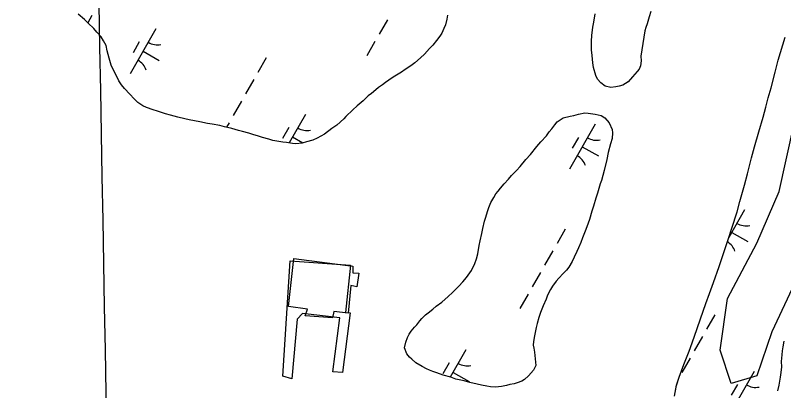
# Model space of a CAD drawing. Extents: x 3930721 to 3950824, y 220441 to 242861.
# Drawn here: x 3940797 to 3941538, y 223159 to 223521 of the extents above; entities that cross this region are included whole.
import ezdxf

# ---------------------------------------------------------------- set-up
doc = ezdxf.new("R2010")
doc.units = 0
for name, color, linetype in [('V-BLDG-OTLN', 7, 'Continuous'), ('V-CHAN-DOCK', 7, 'Continuous'), ('V-GRID-MAJR', 7, 'Continuous'), ('V-SITE-VEGE', 7, 'Continuous'), ('V-TOPO-SHOR', 7, 'Continuous'), ('V-WETL-SWMP', 7, 'Continuous')]:
    doc.layers.add(name, color=color, linetype=linetype)

msp = doc.modelspace()

# ---------------------------------------------------------------- linework, layer by layer
at = {"layer": 'V-BLDG-OTLN'}
msp.add_lwpolyline([(3941060.33, 223239.94), (3941065.52, 223286.16), (3941122.24, 223278.94), (3941122.27, 223272.35), (3941128.25, 223272.19), (3941126.2, 223259.03), (3941120.41, 223260.35), (3941117.73, 223233.58), (3941103.93, 223235.01), (3941102.8, 223228.99), (3941076.38, 223230.85), (3941078.66, 223237.23)], close=True, dxfattribs=at)
at = {"layer": 'V-CHAN-DOCK'}
msp.add_lwpolyline([(3941063.59, 223170.18), (3941054.91, 223172.64), (3941061.84, 223283.9), (3941120.08, 223279.78), (3941115.3, 223234.06), (3941119.74, 223233.7), (3941112.33, 223176.22), (3941103.08, 223176.75), (3941109.93, 223229.02), (3941073.67, 223233.27), (3941068.49, 223227.84), (3941063.59, 223170.18)], dxfattribs=at)
at = {"layer": 'V-GRID-MAJR'}
msp.add_spline([(3940914.45, 221486.32), (3940866.25, 224158.18), (3940756.95, 230218.14), (3940647.64, 236278.08), (3940604.74, 238656.84)], degree=3, dxfattribs=at)
at = {"layer": 'V-SITE-VEGE'}
msp.add_lwpolyline([(3941558.66, 223283.28), (3941526.62, 223215.62), (3941512.38, 223172.88), (3941487.47, 223165.76), (3941476.79, 223197.81), (3941483.91, 223247.67), (3941512.38, 223301.09), (3941533.74, 223350.94), (3941547.98, 223415.05)], dxfattribs=at)
at = {"layer": 'V-TOPO-SHOR'}
for points in [[(3940891.05, 223468.61), (3940889, 223472.85), (3940887.15, 223479.52), (3940885.29, 223486.79), (3940884.25, 223491.84), (3940881.6, 223496.48), (3940879.35, 223500.31), (3940875.28, 223504.74), (3940872.43, 223508.17), (3940866.94, 223513.4), (3940863.28, 223516.82), (3940857.39, 223522.25)], [(3941400.41, 223481.62), (3941400.64, 223477.17), (3941399.85, 223472.11), (3941398.66, 223469.07), (3941396.65, 223466.63), (3941392.42, 223461.75), (3941388, 223456.87), (3941382.96, 223453.61), (3941379.32, 223452.58), (3941376.29, 223451.96), (3941371.44, 223451.32), (3941365.97, 223452.71), (3941361.7, 223455.72), (3941358.65, 223459.35), (3941357.01, 223462.78), (3941354.75, 223470.66), (3941354.12, 223475.1), (3941353.27, 223482.38), (3941352.63, 223487.84), (3941352.59, 223496.14), (3941352.97, 223501.4), (3941353.93, 223509.5), (3941354.92, 223514.36), (3941356.09, 223522.46)], [(3941410.1, 223524.56), (3941408.5, 223519.7), (3941406.32, 223512.81), (3941405.12, 223509.16), (3941404.33, 223506.12), (3941400.41, 223481.62)], [(3941213.67, 223521.1), (3941213.08, 223517.25), (3941211.69, 223511.98), (3941210.3, 223508.33), (3941208.09, 223503.67), (3941206.29, 223501.03), (3941203.07, 223496.76), (3941199.46, 223492.09), (3941196.44, 223488.84), (3941191.41, 223483.55), (3941187.78, 223480.09), (3941182.15, 223475.01), (3941178.32, 223472.35), (3941172.88, 223468.68), (3941169.45, 223466.24), (3941166.22, 223464.2), (3941161.38, 223461.34), (3941156.95, 223458.49), (3941153.92, 223456.04), (3941151.1, 223454), (3941147.07, 223451.35), (3941144.45, 223449.11), (3941140.22, 223445.65), (3941137, 223443.21), (3941132.17, 223438.53), (3941126.53, 223433.64), (3941122.3, 223429.77), (3941115.66, 223423.27), (3941113.65, 223421.03), (3941106.8, 223415.13), (3941102.16, 223411.66), (3941095.11, 223406.16), (3941087.85, 223402.28), (3941083.61, 223400.64), (3941077.55, 223398.79), (3941073.31, 223397.75), (3941067.24, 223397.11), (3941064, 223397.3), (3941058.33, 223398.28), (3941054.69, 223398.67), (3941049.02, 223399.65), (3941045.17, 223400.24), (3941041.32, 223401.63), (3941035.24, 223403.22), (3941031.39, 223404.21), (3941025.72, 223406), (3941021.87, 223407.19), (3941015.99, 223408.98), (3941012.14, 223409.97), (3941005.46, 223411.76), (3940998.37, 223413.54), (3940993.91, 223414.53), (3940986.62, 223415.91), (3940982.16, 223416.69), (3940974.67, 223418.27), (3940969.61, 223419.26), (3940964.54, 223420.24), (3940960.09, 223421.03), (3940953.4, 223422.61), (3940946.51, 223424.6), (3940941.45, 223425.99), (3940933.95, 223428.38), (3940929.49, 223429.77), (3940923.21, 223432.16), (3940919.76, 223433.76), (3940914.69, 223436.98), (3940911.43, 223440.4), (3940906.96, 223444.82), (3940902.07, 223450.26), (3940899.22, 223453.89), (3940896.57, 223457.92), (3940894.52, 223461.95), (3940891.05, 223468.61)], [(3941432.88, 223153.54), (3941434.85, 223163.87), (3941437.24, 223171.77), (3941441.83, 223183.93), (3941446.82, 223196.7), (3941450.01, 223205.01), (3941454.79, 223218.8), (3941457.78, 223227.92), (3941462.96, 223242.71), (3941466.75, 223252.65), (3941470.34, 223262.99), (3941475.92, 223278.59), (3941479.51, 223289.13), (3941484.69, 223304.74), (3941488.07, 223315.48), (3941493.25, 223331.49), (3941495.82, 223341.42), (3941500.39, 223357.22), (3941503.37, 223367.96), (3941507.13, 223383.56), (3941510.11, 223394.09), (3941514.29, 223408.48), (3941518.25, 223422.86), (3941521.04, 223432.39), (3941523.21, 223441.51), (3941526, 223451.03), (3941529.96, 223466.22), (3941532.94, 223477.57), (3941539.7, 223500.06)], [(3941299.01, 223182.87), (3941296.6, 223178.61), (3941291.98, 223173.12), (3941287.95, 223169.66), (3941285.33, 223168.03), (3941281.09, 223166.39), (3941278.06, 223165.36), (3941273.82, 223164.53), (3941270.79, 223163.71), (3941265.94, 223162.87), (3941260.07, 223162.23), (3941255.22, 223162.41), (3941251.77, 223163.2), (3941246.51, 223163.98), (3941242.46, 223164.97), (3941235.17, 223166.76), (3941229.7, 223168.14), (3941221.79, 223169.92), (3941216.93, 223171.72), (3941209.63, 223173.7), (3941203.35, 223175.89), (3941199.7, 223177.29), (3941196.46, 223178.49), (3941193.42, 223179.89), (3941189.16, 223181.89), (3941183.27, 223185.7), (3941179.41, 223189.12), (3941176.97, 223191.13), (3941174.33, 223194.15), (3941172.07, 223200.01), (3941173.45, 223205.68), (3941175.05, 223210.14), (3941176.65, 223213.18), (3941178.66, 223216.02), (3941181.88, 223219.89), (3941184.09, 223222.32), (3941186.9, 223225.98), (3941188.91, 223228.42), (3941192.33, 223231.88), (3941194.95, 223233.91), (3941199.59, 223237.38), (3941202.81, 223240.23), (3941208.25, 223244.3), (3941214.29, 223249.59), (3941218.52, 223253.46), (3941224.76, 223259.56), (3941228.58, 223263.63), (3941232.2, 223267.9), (3941236.82, 223274.6), (3941240.02, 223281.49), (3941241.82, 223285.95), (3941243.01, 223290.82), (3941244.38, 223298.71), (3941245.37, 223303.37), (3941246.75, 223310.46), (3941247.73, 223315.32), (3941249.52, 223322.21), (3941250.71, 223326.26), (3941252.3, 223331.73), (3941253.49, 223335.38), (3941255.69, 223340.45), (3941258.5, 223345.32), (3941260.5, 223348.57), (3941262.51, 223351.21), (3941264.72, 223354.05), (3941268.34, 223358.32), (3941272.57, 223362.79), (3941275.38, 223366.25), (3941280.21, 223371.13), (3941283.83, 223374.99), (3941289.46, 223381.9), (3941293.68, 223386.78), (3941299.92, 223394.3), (3941303.94, 223398.77), (3941309.17, 223404.66), (3941311.98, 223408.52), (3941314.39, 223411.57), (3941317.21, 223415.23), (3941319.62, 223418.07), (3941325.46, 223421.95), (3941332.13, 223423.6), (3941335.57, 223424.43), (3941340.01, 223425.67), (3941346.28, 223426.91), (3941349.52, 223426.73), (3941356.4, 223425.75), (3941362.07, 223424.16), (3941365.52, 223421.96), (3941369.6, 223417.12), (3941372.66, 223410.66), (3941373.08, 223407.63), (3941372.51, 223401.96), (3941371.12, 223397.1), (3941368.94, 223388.59), (3941367.56, 223381.91), (3941364.98, 223371.37), (3941362.4, 223361.45), (3941361.21, 223358.4), (3941358.62, 223349.49), (3941356.83, 223344.42), (3941354.64, 223336.93)], [(3941354.64, 223336.93), (3941353.05, 223332.06), (3941350.67, 223323.96), (3941348.27, 223316.86), (3941346.68, 223312.61), (3941344.08, 223306.12), (3941342.49, 223301.86), (3941340.29, 223296.59), (3941338.69, 223292.94), (3941336.09, 223287.46), (3941334.09, 223283.41), (3941330.88, 223277.93), (3941328.47, 223274.88), (3941325.45, 223271.83), (3941321.22, 223267.36), (3941318.61, 223264.31), (3941315.2, 223259.43), (3941312.99, 223256.39), (3941310.39, 223250.91), (3941308.99, 223247.06), (3941306.19, 223240.57), (3941303.39, 223234.08), (3941302, 223229.42), (3941300.21, 223223.55), (3941299.42, 223219.7), (3941298.44, 223214.83), (3941297.85, 223211.59), (3941296.66, 223206.13), (3941296.27, 223202.69), (3941297.1, 223199.65), (3941297.73, 223196.02), (3941299.01, 223182.87)]]:
    msp.add_lwpolyline(points, dxfattribs=at)
at = {"layer": 'V-WETL-SWMP'}
for p, q in [((3940870.49, 223520.84), (3940866.47, 223513.83)), ((3941155.65, 223516.56), (3941147.7, 223502.67)), ((3940932.32, 223508), (3940907.47, 223464.61)), ((3940916.18, 223495.34), (3940910.21, 223484.93)), ((3941143.73, 223495.73), (3941135.78, 223481.85)), ((3940919.89, 223486.3), (3940935.51, 223477.36)), ((3941038.69, 223479.83), (3941030.73, 223465.95)), ((3941026.76, 223459), (3941018.81, 223445.12)), ((3941014.83, 223438.18), (3941006.88, 223424.29)), ((3941076.66, 223425.33), (3941060.91, 223397.83)), ((3941002.9, 223417.35), (3941000.42, 223413.02)), ((3941060.52, 223412.68), (3941054.56, 223402.26)), ((3941356.19, 223415.88), (3941331.34, 223372.49)), ((3941064.23, 223403.64), (3941074.15, 223397.96)), ((3941340.05, 223403.22), (3941334.09, 223392.81)), ((3941343.77, 223394.18), (3941359.39, 223385.24)), ((3941500.53, 223333.21), (3941485.25, 223306.53)), ((3941327.37, 223314.5), (3941319.42, 223300.61)), ((3941488.11, 223311.52), (3941503.73, 223302.57)), ((3941315.44, 223293.67), (3941307.49, 223279.79)), ((3941303.51, 223272.85), (3941295.56, 223258.96)), ((3941291.59, 223252.02), (3941283.63, 223238.14)), ((3941471.71, 223231.83), (3941463.76, 223217.95)), ((3941459.78, 223211.01), (3941451.83, 223197.12)), ((3941231.47, 223198.11), (3941216.43, 223171.85)), ((3941447.85, 223190.18), (3941439.9, 223176.3)), ((3941215.33, 223185.45), (3941209.37, 223175.04)), ((3941219.05, 223176.41), (3941234.67, 223167.47)), ((3941509.68, 223177.33), (3941484.83, 223133.94)), ((3941493.54, 223164.68), (3941487.58, 223154.27))]:
    msp.add_line(p, q, dxfattribs=at)
for points in [[(3941213.67, 223521.1), (3941213.08, 223517.25), (3941211.69, 223511.98), (3941210.3, 223508.33), (3941208.1, 223503.67), (3941206.29, 223501.03), (3941203.07, 223496.76), (3941199.46, 223492.09), (3941196.44, 223488.84), (3941191.41, 223483.55), (3941187.79, 223480.09), (3941182.15, 223475.01), (3941178.32, 223472.36), (3941172.87, 223468.68), (3941169.45, 223466.24), (3941166.22, 223464.2), (3941161.38, 223461.34), (3941156.95, 223458.49), (3941153.92, 223456.04), (3941151.1, 223454), (3941147.07, 223451.35), (3941144.45, 223449.11), (3941140.22, 223445.65), (3941137, 223443.21), (3941132.17, 223438.53), (3941126.53, 223433.64), (3941122.3, 223429.77), (3941115.66, 223423.27), (3941113.65, 223421.03), (3941106.8, 223415.13), (3941102.16, 223411.66), (3941095.11, 223406.16), (3941087.85, 223402.28), (3941083.61, 223400.64), (3941077.55, 223398.79), (3941073.31, 223397.75), (3941067.24, 223397.11), (3941064, 223397.3), (3941058.33, 223398.28), (3941054.69, 223398.67), (3941049.02, 223399.65), (3941045.17, 223400.24), (3941041.32, 223401.63), (3941035.24, 223403.22), (3941031.39, 223404.21), (3941025.72, 223406), (3941021.87, 223407.19), (3941015.99, 223408.98), (3941012.14, 223409.97), (3941005.46, 223411.76), (3940998.37, 223413.54), (3940993.91, 223414.53), (3940986.62, 223415.91), (3940982.16, 223416.69), (3940974.67, 223418.27), (3940969.61, 223419.26), (3940964.54, 223420.24), (3940960.09, 223421.03), (3940953.4, 223422.61), (3940946.51, 223424.6), (3940941.45, 223425.99), (3940933.95, 223428.38), (3940929.49, 223429.77), (3940923.21, 223432.16), (3940919.76, 223433.76), (3940914.69, 223436.97), (3940911.43, 223440.4), (3940906.96, 223444.82), (3940902.07, 223450.26), (3940899.22, 223453.89), (3940896.57, 223457.92), (3940894.52, 223461.95), (3940891.05, 223468.61), (3940889, 223472.85), (3940887.15, 223479.52), (3940885.29, 223486.79), (3940884.25, 223491.84), (3940881.6, 223496.48), (3940879.35, 223500.31), (3940875.28, 223504.74), (3940872.43, 223508.17), (3940866.94, 223513.4), (3940863.28, 223516.82), (3940857.38, 223522.25)], [(3941410.1, 223524.56), (3941408.5, 223519.7), (3941406.32, 223512.81), (3941405.12, 223509.16), (3941404.33, 223506.12), (3941400.41, 223481.62), (3941400.64, 223477.17), (3941399.85, 223472.11), (3941398.66, 223469.07), (3941396.65, 223466.63), (3941392.42, 223461.75), (3941388, 223456.87), (3941382.96, 223453.61), (3941379.32, 223452.58), (3941376.29, 223451.96), (3941371.44, 223451.32), (3941365.97, 223452.71), (3941361.7, 223455.72), (3941358.65, 223459.35), (3941357.01, 223462.78), (3941354.75, 223470.66), (3941354.12, 223475.11), (3941353.27, 223482.38), (3941352.63, 223487.84), (3941352.59, 223496.14), (3941352.96, 223501.4), (3941353.93, 223509.5), (3941354.92, 223514.36), (3941356.09, 223522.46)], [(3941507.13, 223383.56), (3941510.11, 223394.09), (3941514.28, 223408.48), (3941518.25, 223422.86), (3941521.04, 223432.39), (3941523.21, 223441.5), (3941526, 223451.03), (3941529.96, 223466.22), (3941532.94, 223477.57), (3941539.7, 223500.06)], [(3941283.83, 223374.99), (3941289.46, 223381.9), (3941293.69, 223386.78), (3941299.92, 223394.3), (3941303.94, 223398.77), (3941309.17, 223404.66), (3941311.98, 223408.52), (3941314.39, 223411.57), (3941317.21, 223415.23), (3941319.62, 223418.07), (3941325.46, 223421.95), (3941332.13, 223423.6), (3941335.57, 223424.43), (3941340.01, 223425.67), (3941346.28, 223426.91), (3941349.52, 223426.73), (3941356.4, 223425.75), (3941362.07, 223424.16), (3941365.52, 223421.96), (3941369.6, 223417.12), (3941372.66, 223410.66), (3941373.08, 223407.63), (3941372.51, 223401.96), (3941371.12, 223397.1), (3941368.94, 223388.59), (3941367.56, 223381.91), (3941364.98, 223371.37), (3941362.4, 223361.45), (3941361.21, 223358.41), (3941358.62, 223349.49), (3941356.83, 223344.42), (3941354.64, 223336.93)], [(3941432.88, 223153.54), (3941434.85, 223163.86), (3941437.24, 223171.77), (3941441.83, 223183.93), (3941446.82, 223196.7), (3941450.01, 223205.02), (3941454.79, 223218.8), (3941457.78, 223227.92), (3941462.96, 223242.71), (3941466.75, 223252.65), (3941470.34, 223262.99), (3941475.92, 223278.59), (3941479.51, 223289.13), (3941484.69, 223304.74), (3941488.07, 223315.48), (3941493.25, 223331.49), (3941495.82, 223341.42), (3941500.39, 223357.22), (3941503.37, 223367.96), (3941507.13, 223383.56)], [(3941354.64, 223336.93), (3941353.05, 223332.06), (3941350.67, 223323.96), (3941348.27, 223316.86), (3941346.68, 223312.61), (3941344.08, 223306.12), (3941342.49, 223301.86), (3941340.29, 223296.59), (3941338.69, 223292.94), (3941336.09, 223287.46), (3941334.09, 223283.41), (3941330.88, 223277.93), (3941328.47, 223274.88), (3941325.45, 223271.83), (3941321.22, 223267.36), (3941318.61, 223264.31), (3941315.2, 223259.43), (3941312.99, 223256.39), (3941310.39, 223250.91), (3941308.99, 223247.06), (3941306.19, 223240.57), (3941303.39, 223234.08), (3941302, 223229.42), (3941300.21, 223223.54), (3941299.42, 223219.7), (3941298.44, 223214.83), (3941297.85, 223211.6), (3941296.66, 223206.13), (3941296.27, 223202.68), (3941297.1, 223199.65), (3941297.73, 223196.02), (3941299.01, 223182.87), (3941296.6, 223178.61), (3941291.98, 223173.12), (3941287.95, 223169.66), (3941285.33, 223168.03), (3941281.09, 223166.39), (3941278.06, 223165.36), (3941273.82, 223164.53), (3941270.79, 223163.71), (3941265.94, 223162.87), (3941260.07, 223162.23), (3941255.22, 223162.41), (3941251.77, 223163.2), (3941246.51, 223163.98), (3941242.46, 223164.97), (3941235.16, 223166.76), (3941229.69, 223168.14), (3941221.79, 223169.92), (3941216.93, 223171.72), (3941209.64, 223173.7), (3941203.35, 223175.89), (3941199.7, 223177.29), (3941196.46, 223178.49), (3941193.42, 223179.89), (3941189.16, 223181.89), (3941183.27, 223185.7), (3941179.41, 223189.12), (3941176.97, 223191.13), (3941174.32, 223194.15), (3941172.07, 223200.01), (3941173.45, 223205.68), (3941175.05, 223210.14), (3941176.65, 223213.18), (3941178.66, 223216.02), (3941181.88, 223219.88), (3941184.09, 223222.32), (3941186.9, 223225.98), (3941188.91, 223228.42), (3941192.33, 223231.88), (3941194.95, 223233.91), (3941199.59, 223237.38), (3941202.81, 223240.23), (3941208.25, 223244.3), (3941214.29, 223249.59), (3941218.52, 223253.46), (3941224.76, 223259.56), (3941228.58, 223263.63), (3941232.2, 223267.9), (3941236.82, 223274.6), (3941240.02, 223281.49), (3941241.82, 223285.95), (3941243.01, 223290.82), (3941244.38, 223298.71), (3941245.37, 223303.37), (3941246.75, 223310.46), (3941247.73, 223315.32), (3941249.52, 223322.21), (3941250.71, 223326.26), (3941252.3, 223331.73), (3941253.49, 223335.38), (3941255.69, 223340.45), (3941258.5, 223345.32), (3941260.5, 223348.57), (3941262.51, 223351.21), (3941264.72, 223354.05), (3941268.34, 223358.32), (3941272.57, 223362.79), (3941275.38, 223366.25), (3941280.21, 223371.13), (3941283.83, 223374.99)], [(3941538.42, 223206.49), (3941537.43, 223201.03), (3941536.85, 223197.18), (3941536.26, 223193.33), (3941535.89, 223186.86), (3941536.12, 223181.6), (3941535.54, 223176.13), (3941534.96, 223171.88), (3941533.38, 223164.18), (3941532.19, 223158.51)]]:
    msp.add_lwpolyline(points, dxfattribs=at)
for centre, start, end in [((3940933.82, 223510.15), 239.42788, 280.97154), ((3940906.37, 223462.22), 19.42788, 60.97154), ((3941078.17, 223427.49), 239.42788, 280.97154), ((3941357.7, 223418.03), 239.42788, 280.97154), ((3941330.25, 223370.1), 19.42788, 60.97154), ((3941502.04, 223335.37), 239.42788, 280.97154), ((3941474.59, 223287.43), 19.42788, 58.07202), ((3941232.98, 223200.26), 239.42788, 280.97154), ((3941511.19, 223179.49), 239.42788, 280.97154)]:
    msp.add_arc(centre, 17.62, start, end, dxfattribs=at)

doc.saveas('drawing.dxf')
